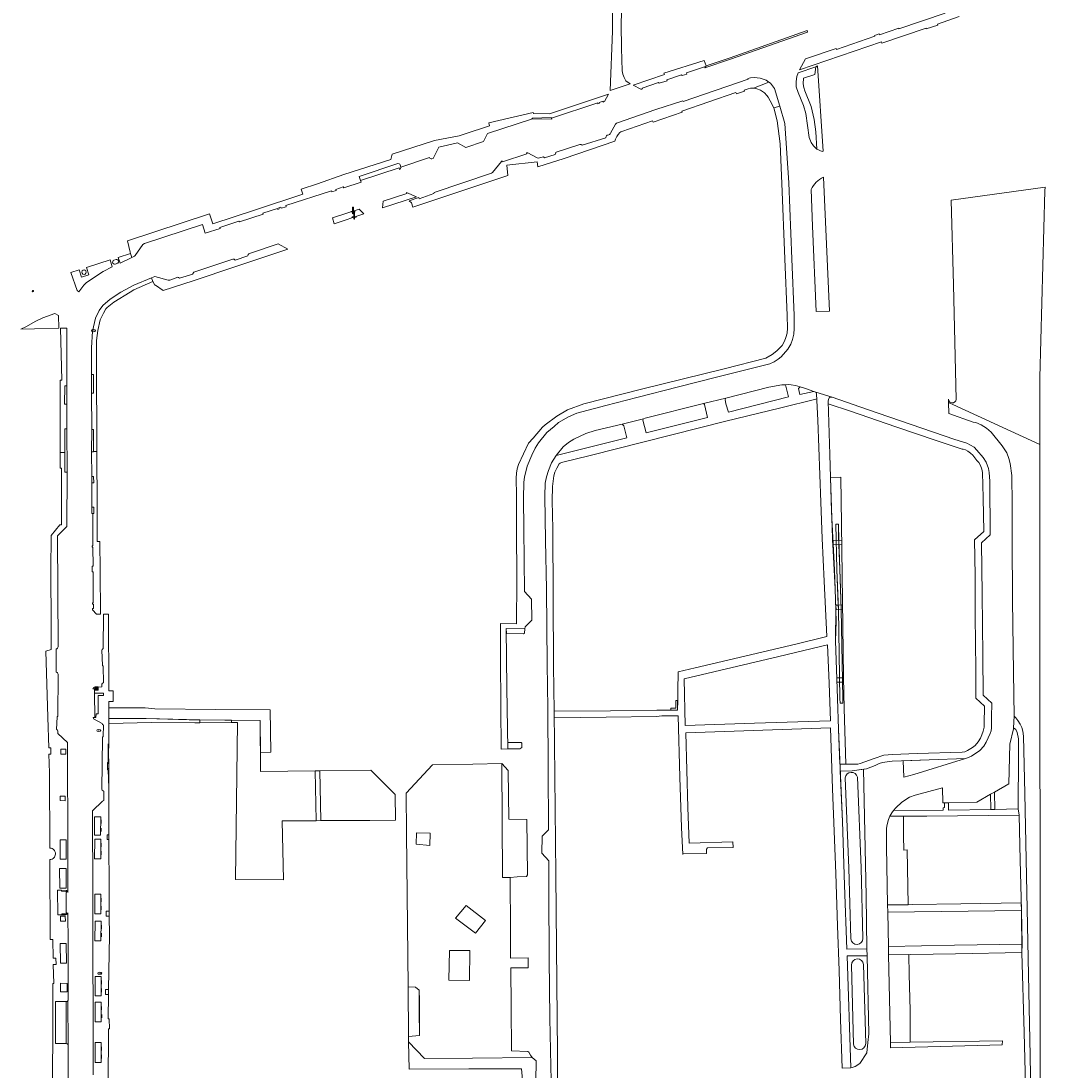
# Model space of a CAD drawing. Header units: metres. Extents: x 209813 to 223847, y 571801 to 587119.
# Tile 656 of 656: x 219573 to 219825, y 582618 to 582876. Entities that reach past the tile are written whole.
import ezdxf
from ezdxf.enums import TextEntityAlignment as Align

# ---------------------------------------------------------------- set-up
doc = ezdxf.new("R2010")
doc.units = ezdxf.units.M
for name, color, linetype, lineweight in [('B-RO-BV-GELEIDECONSTRUCTIE-G', 8, 'Continuous', 0), ('B-RO-GR-BEPLANTING_CULTUUR_BOSPLANTSOEN-GV', 8, 'Continuous', 0), ('B-RO-GR-BEPLANTING_CULTUUR_HEESTERS-GV', 8, 'Continuous', 0), ('B-RO-GR-BEPLANTING_CULTUUR_ROOS-GV', 8, 'Continuous', 0), ('B-RO-GR-BEPLANTING_CULTUUR_VASTE PLANTENVAK-GV', 8, 'Continuous', 0), ('B-RO-GR-GROENVOORZIENING-GV', 8, 'Continuous', 0), ('B-RO-GR-HAAG-GV', 8, 'Continuous', 0), ('B-RO-IE-MEUBILAIR_WATERWEGMEUBILAIR-S', 8, 'Continuous', 0), ('B-RO-IE-MEUBILAIR_WEGMEUBILAIR-S', 8, 'Continuous', 0), ('B-RO-KL-WATER_BRANDLEIDING_PUT-S', 8, 'Continuous', 0), ('B-RO-KL-WATER_PUT-S', 8, 'Continuous', 0), ('B-RO-KW-KUNSTWERK_DEK-GV', 8, 'Continuous', 0), ('B-RO-OG-TERREIN_CULTUURSCHEIDING-GV', 8, 'Continuous', 0), ('B-RO-OG-TERREIN_ONBEGROEID-GV', 8, 'Continuous', 0), ('B-RO-OG-WATER_GREPPEL-GV', 8, 'Continuous', 0), ('B-RO-VH-ONVERHARD-GV', 8, 'Continuous', 0), ('B-RO-VH-VERHARDING_HALFVERHARDING-GV', 8, 'Continuous', 0), ('B-RO-VH-VERHARDING_STRAATBAKSTEEN-GV', 8, 'Continuous', 0), ('B-RO-VH-VERHARDING_TEGEL-GV', 8, 'Continuous', 0), ('B-RO-VW-VERKEERSTEKEN_BORD-S', 8, 'Continuous', 0)]:
    doc.layers.add(name, color=color, linetype=linetype, lineweight=lineweight)
doc.styles.add('NLCS-ISO', font='txt')
doc.styles.add('NLCS-ISO-ANNOTATIVE-T18', font='txt', dxfattribs={"height": 1.8})

# ---------------------------------------------------------------- blocks, each defined once
blk = doc.blocks.new('SIE-WEG_AFVALBAK-SO')
at = {"linetype": 'ByBlock', "lineweight": 18}
h = blk.add_hatch(color=0, dxfattribs=at)
h.dxf.hatch_style = 1
h.paths.add_polyline_path([(-1.5, -1.5), (1.5, -1.5), (1.5, 1.5), (-1.5, 1.5)])
at = {"color": 0, "linetype": 'ByBlock', "lineweight": 18}
for points in [[(-2, -2), (2, -2), (2, 2), (-2, 2)], [(-1.5, -1.5), (1.5, -1.5), (1.5, 1.5), (-1.5, 1.5)]]:
    blk.add_lwpolyline(points, close=True, dxfattribs=at)
blk = doc.blocks.new('SAL-VERWIJZING_SYMBOOL-SO')
at = {"color": 0, "linetype": 'ByBlock', "lineweight": -2}
blk.add_circle((0, 0), 0.9, dxfattribs=at)
at = {"color": 0, "linetype": 'ByBlock', "lineweight": -2, "style": 'NLCS-ISO-ANNOTATIVE-T18'}
blk.add_attdef('SYMBOOL', (2.5, -2.5), '', height=1.8, dxfattribs=at)
blk = doc.blocks.new('SKL-WATER_WATERLEIDINGPUT-SO')
at = {"color": 0, "linetype": 'ByBlock', "lineweight": 18}
blk.add_ellipse((0, 0), major_axis=(2.5, 0), ratio=0.54, dxfattribs=at)
at = {"color": 0, "linetype": 'ByBlock', "lineweight": 18, "style": 'NLCS-ISO'}
blk.add_text('wl', height=1.5, dxfattribs=at).set_placement((0, 0), align=Align.MIDDLE_CENTER)
blk = doc.blocks.new('SKL-WATER_BRANDKRAAN_BRANDPUT-SO')
at = {"color": 0, "linetype": 'ByBlock', "lineweight": 18}
blk.add_ellipse((0, 0), major_axis=(2.5, 0), ratio=0.54, dxfattribs=at)
at = {"color": 0, "linetype": 'ByBlock', "lineweight": 18, "style": 'NLCS-ISO'}
blk.add_text('bk', height=1.5, dxfattribs=at).set_placement((0.2, 0), align=Align.MIDDLE_CENTER)
blk = doc.blocks.new('SIE-WATER_WATERSTANDMETER-SO')
h = blk.add_hatch(color=256)
h.dxf.hatch_style = 1
h.paths.add_polyline_path([(0, 5.2), (-0.5, 5.2), (-0.5, 4.7), (0, 4.7)])
h = blk.add_hatch(color=256)
h.dxf.hatch_style = 1
h.paths.add_polyline_path([(0, 4.2), (-0.5, 4.2), (-0.5, 3.8), (0, 3.8)])
h = blk.add_hatch(color=256)
h.dxf.hatch_style = 1
h.paths.add_polyline_path([(0, 3.3), (-0.5, 3.3), (-0.5, 2.8), (0, 2.8)])
h = blk.add_hatch(color=256)
h.dxf.hatch_style = 1
h.paths.add_polyline_path([(0, 2.3), (-0.5, 2.3), (-0.5, 1.9), (0, 1.9)])
h = blk.add_hatch(color=256)
h.dxf.hatch_style = 1
h.paths.add_polyline_path([(0, 1.4), (-0.5, 1.4), (-0.5, 0.9), (0, 0.9)])
h = blk.add_hatch(color=256)
h.dxf.hatch_style = 1
h.paths.add_polyline_path([(0, 0.4), (-0.5, 0.4), (-0.5, 0), (0, 0)])
h = blk.add_hatch(color=256)
h.dxf.hatch_style = 1
h.paths.add_polyline_path([(0.5, 5.6), (0, 5.6), (0, 5.2), (0.5, 5.2)])
h = blk.add_hatch(color=256)
h.dxf.hatch_style = 1
h.paths.add_polyline_path([(0.5, 4.7), (0, 4.7), (0, 4.2), (0.5, 4.2)])
h = blk.add_hatch(color=256)
h.dxf.hatch_style = 1
h.paths.add_polyline_path([(0.5, 3.8), (0, 3.8), (0, 3.3), (0.5, 3.3)])
h = blk.add_hatch(color=256)
h.dxf.hatch_style = 1
h.paths.add_polyline_path([(0.5, 2.8), (0, 2.8), (0, 2.3), (0.5, 2.3)])
h = blk.add_hatch(color=256)
h.dxf.hatch_style = 1
h.paths.add_polyline_path([(0.5, 1.9), (0, 1.9), (0, 1.4), (0.5, 1.4)])
h = blk.add_hatch(color=256)
h.dxf.hatch_style = 1
h.paths.add_polyline_path([(0.5, 0.9), (0, 0.9), (0, 0.4), (0.5, 0.4)])
h = blk.add_hatch(color=256)
h.dxf.hatch_style = 1
h.paths.add_polyline_path([(0, -0.5), (-0.5, -0.5), (-0.5, -1), (0, -1)])
h = blk.add_hatch(color=256)
h.dxf.hatch_style = 1
h.paths.add_polyline_path([(0, -1.4), (-0.5, -1.4), (-0.5, -1.9), (0, -1.9)])
h = blk.add_hatch(color=256)
h.dxf.hatch_style = 1
h.paths.add_polyline_path([(0, -2.4), (-0.5, -2.4), (-0.5, -2.9), (0, -2.9)])
h = blk.add_hatch(color=256)
h.dxf.hatch_style = 1
h.paths.add_polyline_path([(0.5, 0), (0, 0), (0, -0.5), (0.5, -0.5)])
h = blk.add_hatch(color=256)
h.dxf.hatch_style = 1
h.paths.add_polyline_path([(0.5, -1), (0, -1), (0, -1.4), (0.5, -1.4)])
h = blk.add_hatch(color=256)
h.dxf.hatch_style = 1
h.paths.add_polyline_path([(0.5, -1.9), (0, -1.9), (0, -2.4), (0.5, -2.4)])
blk.add_lwpolyline([(0.5, -2.8), (0.5, 5.6), (-0.5, 5.6), (-0.5, -2.8)])
for points in [[(0.5, 5.6), (0, 5.6), (0, 5.2), (0.5, 5.2)], [(0.5, 5.2), (0, 5.2), (0, 4.7), (0.5, 4.7)], [(0.5, 4.7), (0, 4.7), (0, 4.2), (0.5, 4.2)], [(0.5, 4.2), (0, 4.2), (0, 3.8), (0.5, 3.8)], [(0.5, 3.8), (0, 3.8), (0, 3.3), (0.5, 3.3)], [(0.5, 3.3), (0, 3.3), (0, 2.8), (0.5, 2.8)], [(0.5, 2.8), (0, 2.8), (0, 2.3), (0.5, 2.3)], [(0.5, 2.3), (0, 2.3), (0, 1.9), (0.5, 1.9)], [(0.5, 1.9), (0, 1.9), (0, 1.4), (0.5, 1.4)], [(0.5, 1.4), (0, 1.4), (0, 0.9), (0.5, 0.9)], [(0.5, 0.9), (0, 0.9), (0, 0.4), (0.5, 0.4)], [(0.5, 0.4), (0, 0.4), (0, 0), (0.5, 0)], [(0.5, 0), (0, 0), (0, -0.5), (0.5, -0.5)], [(0.5, -0.5), (0, -0.5), (0, -1), (0.5, -1)], [(0.5, -1), (0, -1), (0, -1.4), (0.5, -1.4)], [(0.5, -1.4), (0, -1.4), (0, -1.9), (0.5, -1.9)], [(0.5, -1.9), (0, -1.9), (0, -2.4), (0.5, -2.4)], [(0.5, -2.4), (0, -2.4), (0, -2.9), (0.5, -2.9)]]:
    blk.add_lwpolyline(points, close=True)
for centre, radius, start, end in [((-1.6, -0.1), 0.381, 16.8947, 163.1053), ((-0.1, -0.1), 0.381, 16.8947, 163.1053), ((1.4, -0.1), 0.381, 16.8947, 163.1053), ((-2.3, 0.1), 0.413, 196.8947, 343.1053), ((-0.8, 0.1), 0.391, 196.8947, 343.1053), ((0.7, 0.1), 0.391, 196.8947, 343.1053), ((2.2, 0.1), 0.413, 196.8947, 343.1053)]:
    blk.add_arc(centre, radius, start, end)

msp = doc.modelspace()

# ---------------------------------------------------------------- linework, layer by layer
at = {"layer": 'B-RO-BV-GELEIDECONSTRUCTIE-G', "flags": 128}
for points in [[(219592.986, 582678.499), (219592.991, 582679.371)], [(219592.985, 582676.504), (219592.99, 582677.376)], [(219593.001, 582672.777), (219593.006, 582673.649)], [(219593.006, 582670.819), (219593.011, 582671.691)], [(219593.036, 582659.243), (219593.041, 582660.115)], [(219593.04, 582657.241), (219593.045, 582658.113)], [(219593.089, 582652.59), (219593.094, 582653.462)], [(219593.07, 582650.61), (219593.075, 582651.482)], [(219593.097, 582637.001), (219593.102, 582637.873)], [(219593.105, 582638.983), (219593.11, 582639.855)], [(219593.121, 582632.614), (219593.126, 582633.486)], [(219593.139, 582630.634), (219593.144, 582631.506)], [(219593.126, 582622.627), (219593.131, 582623.499)], [(219593.124, 582620.669), (219593.129, 582621.541)]]:
    msp.add_lwpolyline(points, dxfattribs=at)
at = {"layer": 'B-RO-GR-BEPLANTING_CULTUUR_BOSPLANTSOEN-GV', "flags": 128}
msp.add_lwpolyline([(219824.289, 582602.218), (219824.173, 582771.828), (219801.721, 582782.169), (219801.725, 582779.427), (219807.77, 582777.359), (219808.417, 582777.207), (219809.75, 582776.661), (219811.071, 582775.886), (219812.227, 582774.833), (219814.919, 582771.468), (219816.024, 582769.742), (219816.571, 582768.409), (219816.901, 582767.165), (219817.256, 582764.233), (219817.397, 582757.136), (219817.361, 582748.376), (219817.466, 582733.5), (219817.722, 582715.673), (219817.817, 582704.905), (219818.224, 582704.499), (219818.731, 582703.89), (219819.353, 582702.924), (219819.758, 582702.124), (219820, 582701.26), (219820.176, 582700.028), (219820.46, 582685.909), (219821.584, 582633.123), (219821.793, 582621.365), (219821.99, 582611.385)], dxfattribs=at)
msp.add_lwpolyline([(219645.93, 582679.204), (219645.688, 582691.494), (219632.277, 582691.35), (219632.144, 582703.87), (219625.138, 582703.951), (219625.142, 582703.391), (219626.577, 582703.402), (219626.121, 582664.724), (219637.875, 582664.625), (219637.589, 582679.18)], close=True, dxfattribs=at)
at = {"layer": 'B-RO-GR-BEPLANTING_CULTUUR_HEESTERS-GV', "flags": 128}
for points in [[(219769.4, 582865.046), (219769.027, 582864.814), (219768.765, 582862.96), (219765.957, 582862.026), (219765.88, 582860.669), (219766.049, 582859.716), (219766.307, 582858.929), (219767.845, 582855.084), (219768.593, 582851.888), (219769.009, 582848.806), (219769.282, 582844.549), (219770.572, 582844.006), (219770.813, 582844.043)], [(219576.577, 582800.341), (219582.574, 582800.489), (219582.504, 582803.566), (219581.597, 582804.067), (219578.673, 582803.038), (219576.722, 582802.102), (219574.652, 582800.9), (219573.268, 582800.232)], [(219761.578, 582786.519), (219760.652, 582786.507), (219757.401, 582785.91), (219746.85, 582783.266), (219746.66, 582782.913), (219746.838, 582781.846), (219747.512, 582779.802), (219762.302, 582783.537)], [(219765.143, 582786.01), (219764.702, 582785.606), (219765.083, 582784.159), (219768.553, 582784.906), (219766.479, 582785.644)], [(219726.966, 582778.276), (219726.599, 582778.183), (219726.423, 582777.794), (219727.223, 582774.671), (219742.357, 582778.506), (219741.607, 582781.693), (219741.383, 582781.904)], [(219705.03, 582769.12), (219722.449, 582773.477), (219721.725, 582776.435), (219721.321, 582776.862), (219714.704, 582775.253), (219712.343, 582774.53), (219709.385, 582773.146), (219708.077, 582772.308), (219706.795, 582771.279)], [(219775.322, 582752.2), (219775.15, 582763.809), (219772.623, 582763.731), (219773.1, 582748.79), (219773.761, 582736.298), (219774.035, 582728.235), (219773.829, 582723.524), (219774.329, 582709.276), (219774.581, 582701.721), (219774.944, 582693.086), (219776.4, 582693.085), (219775.978, 582706.859), (219775.829, 582714.559)], [(219774.578, 582731.179), (219774.185, 582741.026), (219773.918, 582752.179), (219774.618, 582752.181), (219774.655, 582748.271), (219775.06, 582736.35), (219775.277, 582731.205), (219775.628, 582709.314), (219775.668, 582708.118), (219774.969, 582708.095), (219774.929, 582709.297)], [(219697.36, 582726.47), (219692.77, 582726.506), (219692.791, 582725.29), (219697.032, 582725.223), (219697.298, 582725.376)], [(219734.538, 582708.792), (219734.507, 582706.925), (219733.331, 582706.92), (219733.322, 582706.387), (219734.963, 582706.394), (219735.003, 582708.794)], [(219604.063, 582704.334), (219594.883, 582704.33), (219594.882, 582703.164), (219605.424, 582703.348), (219616.053, 582703.323), (219617.328, 582703.333), (219617.322, 582704.041)], [(219813.077, 582681.993), (219818.857, 582682.113), (219818.942, 582695.293), (219818.932, 582699.331), (219818.565, 582700.944), (219818.26, 582701.629), (219817.723, 582702.102), (219817.701, 582701.807), (219816.798, 582698.05), (219816.55, 582688.272), (219812.988, 582686.247)], [(219693.13, 582698.447), (219693.151, 582696.857), (219696.139, 582696.896), (219696.596, 582697.25), (219696.635, 582698.266), (219696.406, 582698.482)], [(219583.1, 582696.809), (219583.115, 582695.571), (219584.329, 582695.57), (219584.329, 582696.807)], [(219790.527, 582693.9), (219790.719, 582689.885), (219793.136, 582690.598), (219805.876, 582694.482), (219796.898, 582694.164)], [(219800.214, 582687.251), (219793.476, 582685.456), (219792.117, 582684.962), (219790.148, 582683.782), (219788.699, 582682.373), (219788.166, 582681.713), (219800.382, 582681.756), (219800.407, 582682.391), (219800.675, 582682.429), (219800.707, 582683.632), (219800.319, 582683.636)], [(219582.918, 582685.229), (219582.896, 582684.145), (219584.162, 582684.121), (219584.186, 582685.235)], [(219812.046, 582685.712), (219808.674, 582683.795), (219801.678, 582683.622), (219801.651, 582681.807), (219812.124, 582681.973)], [(219582.961, 582655.707), (219582.966, 582654.455), (219584.193, 582654.46), (219584.183, 582655.707)], [(219582.959, 582639.154), (219582.979, 582637.074), (219584.665, 582637.066), (219584.644, 582639.151)]]:
    msp.add_lwpolyline(points, close=True, dxfattribs=at)
at = {"layer": 'B-RO-GR-BEPLANTING_CULTUUR_HEESTERS-GV'}
msp.add_lwpolyline([(219770.896, 582837.639, 0.1893431), (219767.899, 582834.631)], format="xyb", dxfattribs=at)
at = {"layer": 'B-RO-GR-BEPLANTING_CULTUUR_HEESTERS-GV', "flags": 128}
msp.add_lwpolyline([(219767.899, 582834.631), (219768.225, 582825.547), (219769.094, 582804.539), (219772.371, 582804.619), (219770.896, 582837.639)], dxfattribs=at)
at = {"layer": 'B-RO-GR-BEPLANTING_CULTUUR_ROOS-GV', "flags": 128}
msp.add_lwpolyline([(219668.62, 582638.306), (219668.72, 582626.098), (219671.383, 582626.329), (219671.383, 582634.921), (219671.317, 582637.476), (219670.389, 582638.172)], close=True, dxfattribs=at)
at = {"layer": 'B-RO-GR-BEPLANTING_CULTUUR_VASTE PLANTENVAK-GV', "flags": 128}
for points in [[(219597.3, 582817.06), (219597.142, 582817.284), (219596.894, 582817.402), (219596.665, 582817.396), (219596.164, 582817.238), (219595.992, 582817.093), (219595.88, 582816.899), (219595.841, 582816.677), (219595.873, 582816.506), (219596.065, 582816.302), (219596.328, 582816.202), (219596.497, 582816.202), (219597.118, 582816.465), (219597.288, 582816.689), (219597.327, 582816.873)], [(219588.79, 582814.838), (219588.553, 582814.786), (219588.332, 582814.6), (219588.231, 582814.279), (219588.306, 582814), (219588.51, 582813.795), (219588.79, 582813.72), (219589.069, 582813.795), (219589.274, 582814), (219589.349, 582814.279), (219589.274, 582814.559), (219589.026, 582814.786)]]:
    msp.add_lwpolyline(points, close=True, dxfattribs=at)
for points in [[(219594.88, 582693.26), (219594.729, 582698.163), (219594.73, 582693.56), (219594.53, 582693.56), (219594.53, 582693.26)], [(219594.53, 582692.06), (219594.53, 582691.76), (219594.73, 582691.76), (219594.881, 582687.283), (219594.88, 582692.06)]]:
    msp.add_lwpolyline(points, dxfattribs=at)
at = {"layer": 'B-RO-GR-GROENVOORZIENING-GV', "flags": 128}
for points in [[(219801.662, 582782.956), (219801.721, 582782.169), (219824.173, 582771.828), (219824.162, 582788.315), (219825.432, 582834.308), (219825.447, 582835.224), (219802.35, 582831.977)], [(219802.35, 582831.977), (219802.941, 582811.171), (219803.571, 582782.893)]]:
    msp.add_lwpolyline(points, dxfattribs=at)
at = {"layer": 'B-RO-GR-GROENVOORZIENING-GV'}
msp.add_lwpolyline([(219803.571, 582782.893, -0.8932225), (219801.662, 582782.956)], format="xyb", dxfattribs=at)
at = {"layer": 'B-RO-GR-GROENVOORZIENING-GV', "flags": 128}
msp.add_lwpolyline([(219693.707, 582665.242), (219695.434, 582665.406), (219697.783, 582665.43), (219698, 582665.887), (219697.817, 582679.512), (219693.424, 582679.566), (219693.24, 582691.565), (219691.642, 582693.263), (219691.85, 582665.247)], close=True, dxfattribs=at)
at = {"layer": 'B-RO-GR-HAAG-GV', "flags": 128}
msp.add_lwpolyline([(219698, 582665.887), (219697.817, 582679.512), (219693.424, 582679.566), (219693.24, 582691.565), (219691.642, 582693.263), (219691.85, 582665.247), (219693.707, 582665.242), (219695.434, 582665.406), (219697.783, 582665.43)], close=True, dxfattribs=at)
at = {"layer": 'B-RO-KW-KUNSTWERK_DEK-GV', "flags": 128}
for points in [[(219773.136, 582748.215), (219773.205, 582747.102), (219775.39, 582747.183), (219775.375, 582748.298)], [(219774.536, 582732.293), (219773.936, 582732.271), (219773.979, 582731.157), (219775.605, 582731.217), (219775.59, 582732.332)], [(219774.847, 582714.366), (219774.142, 582714.34), (219774.182, 582713.266), (219775.853, 582713.327), (219775.832, 582714.403)]]:
    msp.add_lwpolyline(points, close=True, dxfattribs=at)
at = {"layer": 'B-RO-OG-TERREIN_CULTUURSCHEIDING-GV', "flags": 128}
for points in [[(219736.866, 582702.659), (219753.868, 582703.208), (219772.611, 582703.792), (219772.3, 582713.087), (219771.898, 582722.534), (219759.872, 582719.622), (219736.554, 582714.151)], [(219617.322, 582704.041), (219617.328, 582703.333), (219625.142, 582703.391), (219625.138, 582703.951)], [(219698.159, 582642.995), (219698.135, 582645.404), (219693.853, 582645.322), (219693.788, 582652.1), (219693.707, 582665.242), (219691.85, 582665.247), (219691.642, 582693.263), (219684.538, 582693.135), (219674.636, 582692.923), (219668.153, 582685.951), (219668.229, 582676.09), (219668.62, 582638.306), (219670.389, 582638.172), (219671.317, 582637.476), (219671.35, 582632.4), (219671.383, 582626.329), (219668.72, 582626.098), (219668.731, 582624.714), (219672.614, 582620.649), (219684.475, 582620.755), (219699.128, 582620.911), (219698.773, 582621.444), (219698.367, 582622.219), (219698.076, 582622.398), (219694.038, 582622.501), (219693.967, 582633.371), (219693.876, 582642.933)], [(219781.569, 582647.612), (219781.372, 582660.678), (219780.748, 582691.847), (219777.937, 582691.434), (219775.015, 582691.397), (219775.555, 582679.005), (219776.066, 582663.322), (219776.629, 582647.552)], [(219659.145, 582679.249), (219665.516, 582679.345), (219665.422, 582685.611), (219659.383, 582691.642), (219646.888, 582691.499), (219647.13, 582679.208)], [(219790.583, 582675.448), (219790.559, 582680.295), (219787.225, 582680.279), (219786.933, 582679.479), (219786.615, 582678.298), (219786.449, 582677.321), (219786.409, 582672.827), (219786.692, 582658.477), (219791.718, 582658.515), (219791.51, 582671.994), (219790.653, 582671.977)], [(219673.999, 582676.134), (219673.934, 582673.079), (219670.621, 582673.382), (219670.697, 582676.231)], [(219819.802, 582648.755), (219819.655, 582657.11), (219786.716, 582656.662), (219786.889, 582648.23), (219803.13, 582648.512)], [(219683.839, 582647.234), (219683.744, 582639.879), (219678.609, 582639.917), (219678.78, 582647.253)], [(219781.631, 582645.911), (219776.755, 582645.901), (219777.614, 582618.359), (219777.944, 582618.422), (219778.68, 582618.713), (219779.824, 582619.412), (219781.603, 582622.052), (219781.846, 582624.552), (219782.025, 582626.698)], [(219792.011, 582641.304), (219791.938, 582646.222), (219786.926, 582646.148), (219787.362, 582624.607), (219792.201, 582624.7), (219792.201, 582632.518)]]:
    msp.add_lwpolyline(points, close=True, dxfattribs=at)
at = {"layer": 'B-RO-OG-TERREIN_CULTUURSCHEIDING-GV'}
for points in [[(219776.253, 582689.765, -0.8532061), (219779.25, 582689.884)], [(219780.604, 582650.206, -0.9576127), (219777.606, 582650.087)], [(219777.777, 582643.653, -0.9719996), (219780.775, 582643.773)], [(219781.293, 582624.312, -0.9486081), (219778.295, 582624.192)]]:
    msp.add_lwpolyline(points, format="xyb", dxfattribs=at)
at = {"layer": 'B-RO-OG-TERREIN_CULTUURSCHEIDING-GV', "flags": 128}
for points in [[(219777.606, 582650.087), (219777.142, 582667.49), (219776.253, 582689.765)], [(219779.25, 582689.884), (219780.141, 582667.59), (219780.604, 582650.206)], [(219778.295, 582624.192), (219777.777, 582643.653)], [(219780.775, 582643.773), (219781.293, 582624.312)]]:
    msp.add_lwpolyline(points, dxfattribs=at)
at = {"layer": 'B-RO-OG-TERREIN_ONBEGROEID-GV', "flags": 128}
msp.add_lwpolyline([(219687.669, 582654.585), (219682.932, 582658.32), (219680.279, 582655.211), (219685.225, 582651.477)], close=True, dxfattribs=at)
at = {"layer": 'B-RO-OG-WATER_GREPPEL-GV', "flags": 128}
msp.add_lwpolyline([(219774.536, 582732.293), (219774.578, 582731.179), (219774.929, 582709.297), (219774.969, 582708.095), (219775.668, 582708.118), (219775.628, 582709.314), (219775.277, 582731.205), (219774.885, 582741.05), (219774.627, 582749.178), (219774.618, 582752.181), (219773.918, 582752.179), (219774.185, 582741.026)], close=True, dxfattribs=at)
at = {"layer": 'B-RO-VH-ONVERHARD-GV', "flags": 128}
msp.add_lwpolyline([(219718.67, 582900.32), (219718.904, 582873.621), (219718.401, 582858.971), (219723.322, 582860.635), (219722.258, 582861.408), (219721.788, 582862.157), (219721.457, 582863.045), (219721.33, 582863.845), (219721.151, 582869.419), (219721.099, 582875.259), (219721.466, 582890.468)], dxfattribs=at)
for points in [[(219775.39, 582747.183), (219775.375, 582748.298), (219773.136, 582748.215), (219773.205, 582747.102)], [(219773.979, 582731.157), (219775.605, 582731.217), (219775.59, 582732.332), (219773.936, 582732.271)], [(219775.853, 582713.327), (219775.832, 582714.403), (219774.142, 582714.34), (219774.182, 582713.266)]]:
    msp.add_lwpolyline(points, close=True, dxfattribs=at)
at = {"layer": 'B-RO-VH-VERHARDING_HALFVERHARDING-GV', "flags": 128}
msp.add_lwpolyline([(219821.99, 582611.385), (219821.793, 582621.365), (219821.584, 582633.123), (219820.46, 582685.909), (219820.176, 582700.028), (219820, 582701.26), (219819.758, 582702.124), (219819.353, 582702.924), (219818.731, 582703.89), (219818.224, 582704.499), (219817.817, 582704.905), (219817.723, 582702.102), (219818.26, 582701.629), (219818.565, 582700.944), (219818.932, 582699.331), (219818.942, 582695.293), (219818.857, 582682.113), (219819.072, 582680.538), (219819.371, 582669.503), (219819.655, 582657.11), (219819.776, 582646.711), (219820.323, 582627.03), (219820.746, 582610.839)], dxfattribs=at)
at = {"layer": 'B-RO-VH-VERHARDING_STRAATBAKSTEEN-GV', "flags": 128}
for points in [[(219766.991, 582873.365), (219766.858, 582873.742), (219747.88, 582867.062), (219741.989, 582865.084), (219741.895, 582864.749), (219741.668, 582864.554), (219748.022, 582866.688)], [(219594.516, 582675.694), (219594.521, 582674.568), (219594.881, 582674.57), (219594.876, 582675.695)], [(219594.983, 582656.942), (219594.233, 582656.936), (219594.243, 582655.687), (219594.993, 582655.693)], [(219594.801, 582636.41), (219594.812, 582637.666), (219594.112, 582637.672), (219594.101, 582636.416)]]:
    msp.add_lwpolyline(points, close=True, dxfattribs=at)
for points in [[(219580.156, 582695.604), (219580.656, 582695.615), (219580.621, 582697.115), (219580.121, 582697.104)], [(219594.53, 582692.06), (219594.88, 582692.06), (219594.88, 582693.26), (219594.53, 582693.26)], [(219581.223, 582643.802), (219581.923, 582643.818), (219581.888, 582645.359), (219581.188, 582645.343)]]:
    msp.add_lwpolyline(points, dxfattribs=at)
at = {"layer": 'B-RO-VH-VERHARDING_TEGEL-GV', "flags": 128}
for points in [[(219800.837, 582878.036), (219789.485, 582874.146), (219789.426, 582874.316), (219784.685, 582872.728), (219784.615, 582872.937), (219783.453, 582872.54), (219783.523, 582872.335), (219774.117, 582869.123), (219774.047, 582869.331), (219766.488, 582866.779), (219765.012, 582864.083), (219785.207, 582870.944), (219785.292, 582870.625), (219796.159, 582874.348), (219796.218, 582874.156), (219799.084, 582875.042), (219798.991, 582875.343), (219804.348, 582877.17)], [(219757.463, 582861.027), (219756.774, 582861.509), (219755.323, 582862.063), (219753.797, 582862.206), (219752.888, 582862.122), (219752.284, 582861.947), (219752.355, 582861.739), (219736.315, 582856.258), (219736.244, 582856.466), (219729.64, 582854.28), (219719.921, 582850.969), (219719.654, 582850.738), (219718.433, 582848.471), (219718.332, 582848.32), (219718.205, 582848.191), (219718.056, 582848.088), (219717.609, 582847.962), (219717.44, 582847.822), (219717.351, 582847.683), (219717.299, 582847.527), (219717.289, 582847.362), (219711.478, 582845.489), (219711.349, 582845.596), (219711.197, 582845.665), (219711.032, 582845.692), (219710.865, 582845.673), (219705.052, 582843.804), (219704.942, 582843.673), (219704.869, 582843.518), (219704.839, 582843.235), (219702.184, 582842.446), (219701.962, 582842.639), (219700.6, 582842.324), (219700.381, 582842.398), (219698.076, 582843.603), (219697.753, 582843.622), (219697.822, 582843.413), (219691.871, 582841.462), (219691.803, 582841.671), (219691.599, 582841.493), (219689.366, 582838.811), (219689.164, 582838.663), (219675.011, 582833.914), (219674.908, 582833.633), (219671.339, 582832.304), (219671.225, 582832.619), (219668.895, 582831.86), (219669.472, 582831.303), (219669.773, 582830.239), (219693.157, 582838.041), (219692.89, 582840.567), (219700.405, 582841.386), (219700.535, 582840.176), (219707.043, 582842.258), (219719.534, 582846.519), (219719.704, 582847.044), (219719.983, 582847.645), (219720.319, 582848.153), (219720.738, 582848.615), (219721.005, 582848.818), (219721.207, 582848.92), (219728.816, 582851.508), (219728.927, 582851.193), (219736.066, 582853.62), (219735.974, 582853.888), (219749.349, 582858.475), (219749.462, 582858.174), (219751.436, 582858.845), (219751.331, 582859.099), (219752.371, 582859.419), (219752.937, 582859.529), (219753.623, 582859.564)], [(219703.917, 582852.147), (219715.293, 582855.916), (219715.349, 582855.703), (219715.735, 582855.83), (219715.677, 582856.043), (219716.607, 582856.351), (219716.669, 582856.14), (219716.983, 582856.244), (219717.972, 582858.047), (219703.428, 582853.228), (219699.463, 582853.321), (219699.393, 582853.583), (219688.503, 582851.05), (219688.638, 582850.291), (219682.389, 582848.199), (219681.167, 582847.833), (219675.1, 582846.65), (219664.715, 582843.325), (219664.35, 582842.037), (219652.785, 582838.311), (219646.292, 582836.008), (219642.272, 582834.677), (219642.68, 582833.443), (219631.048, 582829.602), (219620.492, 582826.198), (219619.681, 582828.648), (219599.458, 582821.953), (219600.153, 582819.196), (219600.27, 582818.846)], [(219758.645, 582854.717), (219759.463, 582851.532), (219760.255, 582845.821), (219760.624, 582836.106), (219761.384, 582817.524), (219761.983, 582803.576), (219762.009, 582800.482), (219761.911, 582799.242), (219761.648, 582798.171), (219761.326, 582797.264), (219760.69, 582796.206), (219759.42, 582794.885), (219758.263, 582793.984), (219756.715, 582793.083), (219746.468, 582790.48), (219726.422, 582785.501), (219711.871, 582781.868), (219707.847, 582780.382), (219705.245, 582778.833), (219702.362, 582776.7), (219701.728, 582776.116), (219699.418, 582773.399), (219698.25, 582772.116), (219695.826, 582766.872), (219695.496, 582765.818), (219695.292, 582764.752), (219695.191, 582763.559), (219695.331, 582759.255), (219695.321, 582751.204), (219695.338, 582738.354), (219695.32, 582727.688), (219691.358, 582727.742), (219691.378, 582719.31), (219691.472, 582707.146), (219691.504, 582696.835), (219693.151, 582696.857), (219692.935, 582711.945), (219692.77, 582726.506), (219697.36, 582726.47), (219697.388, 582726.963), (219699.04, 582728.6), (219698.967, 582733.781), (219697.279, 582735.648), (219697.111, 582751.025), (219696.982, 582758.518), (219697.096, 582762.53), (219697.286, 582763.787), (219697.946, 582766.492), (219699.037, 582769.235), (219699.875, 582770.885), (219700.7, 582772.231), (219702.77, 582774.757), (219704.597, 582776.293), (219705.651, 582777.207), (219708.076, 582778.618), (219710.145, 582779.506), (219717.331, 582781.45), (219724.898, 582783.418), (219735.195, 582786.06), (219744.577, 582788.41), (219757.68, 582791.674), (219758.708, 582792.207), (219759.736, 582792.842), (219760.473, 582793.439), (219762.148, 582795.331), (219762.872, 582796.537), (219763.278, 582797.68), (219763.595, 582798.975), (219763.709, 582800.41), (219763.683, 582803.609), (219763.084, 582817.562), (219762.32, 582836.25), (219761.401, 582850.83), (219760.111, 582855.152)], [(219666.791, 582840.15), (219673.889, 582842.466), (219673.985, 582842.325), (219674.122, 582842.224), (219674.285, 582842.174), (219674.455, 582842.182), (219674.744, 582842.278), (219676.191, 582845.024), (219680.801, 582846.098), (219682.822, 582844.952), (219687.198, 582846.4), (219688.161, 582848.403), (219698.965, 582851.898)], [(219600.584, 582817.906), (219601.184, 582818.2), (219601.344, 582818.331), (219603.249, 582821.072), (219603.649, 582821.309), (219617.938, 582826.031), (219618.623, 582823.82), (219622.308, 582825.047), (219622.23, 582825.276), (219626.952, 582826.852), (219627.062, 582826.63), (219632.909, 582828.527), (219632.859, 582828.766), (219636.417, 582829.95), (219636.496, 582829.69), (219636.822, 582829.824), (219636.752, 582830.058), (219637.291, 582830.244), (219637.365, 582829.995), (219638.581, 582830.377), (219638.528, 582830.634), (219649.744, 582834.299), (219649.816, 582834.031), (219650.858, 582834.386), (219650.821, 582834.624), (219652.642, 582835.24), (219652.754, 582835.033), (219657.019, 582836.438), (219656.894, 582836.818)], [(219605.728, 582811.954), (219606.208, 582811.072), (219606.395, 582811.031), (219608.27, 582809.719), (219615.632, 582812.107), (219626.208, 582815.625), (219638.961, 582819.907), (219636.636, 582821.244), (219629.51, 582818.87), (219629.343, 582818.764), (219629.222, 582818.608), (219629.158, 582818.272), (219625.979, 582817.221), (219625.725, 582817.426), (219625.401, 582817.45), (219615.802, 582814.265), (219615.648, 582814.046), (219615.608, 582813.889), (219615.612, 582813.728), (219612.324, 582812.773), (219612.059, 582812.947), (219611.873, 582812.99), (219609.954, 582812.321), (219609.492, 582812.28), (219606.21, 582813.188), (219605.367, 582812.849)], [(219591.154, 582770.07), (219591.908, 582770.063), (219591.838, 582792.977), (219591.875, 582797.428), (219592.183, 582799.931), (219592.743, 582802.49), (219593.546, 582804.161), (219594.15, 582805.191), (219594.52, 582805.588), (219596.117, 582806.838), (219600.138, 582809.352), (219601.068, 582809.877), (219605.728, 582811.954), (219605.367, 582812.849), (219601.076, 582811.086), (219597.856, 582809.337), (219595.258, 582807.643), (219593.461, 582806.08), (219592.518, 582804.781), (219591.619, 582802.921), (219590.886, 582799.754), (219590.646, 582795.634), (219590.599, 582789.06)], [(219584.517, 582786.28), (219584.519, 582800.444), (219583.033, 582800.43), (219583.311, 582787.651), (219582.9, 582787.625), (219582.882, 582774.785), (219582.917, 582769.873), (219584.073, 582769.885), (219584.041, 582775.694)], [(219768.993, 582784.705), (219768.553, 582784.906), (219765.083, 582784.159), (219764.702, 582785.606), (219765.143, 582786.01), (219764.004, 582786.317), (219762.899, 582786.508), (219762.213, 582786.559), (219761.578, 582786.519), (219762.302, 582783.537), (219747.512, 582779.802), (219746.838, 582781.846), (219746.66, 582782.913), (219746.85, 582783.266), (219741.383, 582781.904), (219741.607, 582781.693), (219742.357, 582778.506), (219727.223, 582774.671), (219726.423, 582777.794), (219726.599, 582778.183), (219721.321, 582776.862), (219721.725, 582776.435), (219722.449, 582773.477), (219705.03, 582769.12), (219703.951, 582767.33), (219703.177, 582765.464), (219702.669, 582763.852), (219702.327, 582762.303), (219702.277, 582759.129), (219702.444, 582748.147), (219702.689, 582736.217), (219702.844, 582717.74), (219702.976, 582706.871), (219703.094, 582692.231), (219703.149, 582676.981), (219701.611, 582675.395), (219701.495, 582671.205), (219703.234, 582669.324), (219703.229, 582661.541), (219703.333, 582645.148), (219703.464, 582630.571), (219703.71, 582618.789), (219704.035, 582608.388)], [(219590.61, 582784.481), (219590.678, 582775.546)], [(219705.409, 582613.162), (219705.376, 582621.936), (219705.209, 582639.306), (219704.984, 582665.933), (219704.564, 582706.197), (219704.404, 582717.295), (219704.26, 582751.085), (219704.099, 582757.979), (219704.181, 582761.477), (219704.485, 582764.144), (219704.751, 582765.007), (219705.221, 582766.023), (219705.831, 582767.051), (219706.085, 582767.254), (219706.351, 582767.368), (219713.435, 582769.134), (219746.826, 582777.543), (219760.069, 582780.768), (219769.298, 582783.045)], [(219704.575, 582704.557), (219717.413, 582704.691), (219729.743, 582704.848), (219731.102, 582705.025), (219735.076, 582705.036), (219735.486, 582689.95), (219735.898, 582677.519), (219736.22, 582670.851), (219736.216, 582671.035), (219742.069, 582671.148), (219742.116, 582672.194), (219742.308, 582672.512), (219748.619, 582672.596), (219748.606, 582674.018), (219737.8, 582673.696), (219737.526, 582682.419), (219736.991, 582700.818), (219772.623, 582702.027), (219773.134, 582687.081), (219773.948, 582666.168), (219774.333, 582653.343), (219774.733, 582642.334), (219775.119, 582630.233), (219775.479, 582618.296), (219777.614, 582618.359), (219776.755, 582645.901), (219781.631, 582645.911), (219781.569, 582647.612), (219776.629, 582647.552), (219776.066, 582663.322), (219775.555, 582679.005), (219774.581, 582701.721), (219774.329, 582709.276), (219773.829, 582723.524), (219773.974, 582731.396), (219773.586, 582740.996), (219772.883, 582755.306), (219772.449, 582769.344), (219772.028, 582782.522), (219772.129, 582782.878), (219772.371, 582783.474), (219773.005, 582783.513), (219768.993, 582784.705), (219769.184, 582784.337), (219769.502, 582777.837), (219770.203, 582757.6), (219770.548, 582748.662), (219771.07, 582738.152), (219771.684, 582724.591), (219764.052, 582722.692), (219739.312, 582716.854), (219735.07, 582715.829), (219734.963, 582706.394), (219729.871, 582706.372), (219718.468, 582706.277), (219704.564, 582706.197)], [(219775.015, 582691.397), (219777.937, 582691.434), (219781.505, 582691.978), (219783.589, 582692.801), (219784.605, 582693.246), (219785.417, 582693.511), (219786.002, 582693.638), (219787.792, 582693.815), (219796.898, 582694.164), (219805.876, 582694.482), (219806.396, 582694.641), (219807.335, 582695.059), (219809.368, 582696.493), (219810.372, 582697.558), (219810.956, 582698.511), (219811.91, 582700.63), (219812.152, 582701.341), (219812.279, 582702.078), (219812.281, 582704.719), (219812.321, 582708.122), (219810.24, 582710.066), (219810.157, 582719.906), (219809.937, 582734.94), (219809.806, 582747.638), (219811.978, 582749.618), (219811.873, 582762.835), (219811.733, 582764.93), (219811.555, 582765.92), (219810.946, 582767.495), (219810.235, 582768.663), (219808.66, 582770.415), (219808.012, 582771.138), (219806.222, 582772.127), (219803.263, 582773.067), (219781.716, 582780.479), (219773.005, 582783.513)], [(219584.516, 582775.71), (219584.516, 582781.762)], [(219772.053, 582781.837), (219777.526, 582780.021), (219788.738, 582776.201), (219798.68, 582772.775), (219805.016, 582770.693), (219805.333, 582770.68), (219805.841, 582770.502), (219806.45, 582770.185), (219807.111, 582769.665), (219807.657, 582769.17), (219808.191, 582768.574), (219808.673, 582767.926), (219809.168, 582767.393), (219809.549, 582766.631), (219809.854, 582765.781), (219810.044, 582764.892), (219810.223, 582758.671), (219810.403, 582750.381), (219808.104, 582748.338), (219808.213, 582739.551), (219808.258, 582729.558), (219808.402, 582716.454), (219808.449, 582709.343), (219810.568, 582707.424), (219810.502, 582703.069), (219810.425, 582702.231), (219810.222, 582701.266), (219809.891, 582700.314), (219809.523, 582699.515), (219808.963, 582698.575), (219808.239, 582697.737), (219807.629, 582697.218), (219806.346, 582696.469), (219805.711, 582696.19), (219805.051, 582696.063), (219793.952, 582695.766), (219787.913, 582695.522), (219785.762, 582695.351), (219783.336, 582694.515), (219779.957, 582693.261), (219779.373, 582693.109), (219774.944, 582693.086)], [(219584.073, 582769.885), (219584.099, 582765.04), (219584.612, 582765.049), (219584.516, 582775.71), (219584.041, 582775.694)], [(219582.917, 582769.873), (219582.945, 582766.017), (219583.254, 582766.009), (219583.254, 582752.044), (219582.854, 582752.05), (219580.658, 582749.452), (219580.642, 582740.886), (219580.685, 582727.145), (219580.687, 582721.361), (219579.409, 582720.914), (219579.879, 582704.712), (219580.121, 582697.104), (219580.621, 582697.115), (219580.656, 582695.615), (219580.156, 582695.604), (219580.264, 582690.955), (219580.349, 582672.459), (219580.715, 582672.41), (219580.947, 582672.325), (219581.161, 582672.202), (219581.35, 582672.043), (219581.509, 582671.855), (219581.633, 582671.641), (219581.746, 582671.289), (219581.765, 582670.92), (219581.724, 582670.677), (219581.641, 582670.444), (219581.52, 582670.229), (219581.364, 582670.038), (219581.177, 582669.877), (219580.965, 582669.751), (219580.614, 582669.635), (219580.368, 582669.609), (219580.471, 582649.941), (219581.082, 582649.955), (219581.188, 582645.343), (219581.888, 582645.359), (219581.923, 582643.818), (219581.223, 582643.802), (219581.331, 582639.114), (219581.087, 582639.107), (219581.049, 582604.355)], [(219590.663, 582770.014), (219590.685, 582763.908)], [(219590.928, 582754.85), (219590.984, 582746.85), (219590.764, 582746.849), (219590.766, 582746.576), (219590.986, 582746.577), (219591.019, 582741.88), (219590.799, 582741.879), (219590.809, 582740.471), (219591.029, 582740.476), (219591.082, 582732.847), (219590.862, 582732.845), (219590.865, 582732.485), (219591.085, 582732.487), (219591.092, 582731.464), (219590.872, 582731.463), (219590.911, 582731.139), (219591.897, 582730.031), (219592.839, 582730.039), (219592.753, 582740.716), (219592.672, 582747.977), (219592.005, 582747.976), (219591.988, 582756.26), (219591.908, 582770.063)], [(219583.257, 582662.068), (219584.366, 582662.038), (219584.507, 582661.972), (219584.627, 582661.871), (219584.716, 582661.743), (219584.778, 582661.544), (219584.779, 582676.967), (219584.738, 582692.883), (219584.688, 582698.463), (219582.377, 582700.695), (219582.38, 582701.19), (219582.347, 582701.342), (219582.265, 582701.473), (219582.143, 582701.569), (219581.996, 582701.618), (219582.149, 582704.767), (219582.347, 582704.937), (219582.4, 582715.289), (219582.35, 582715.44), (219582.264, 582715.567), (219582.146, 582715.667), (219581.957, 582715.745), (219581.917, 582721.479), (219582.114, 582721.554), (219582.238, 582721.653), (219582.354, 582721.829), (219582.398, 582721.981), (219582.251, 582749.336), (219584.549, 582751.666), (219584.612, 582765.049)], [(219590.691, 582762.408), (219590.697, 582756.388)], [(219594.884, 582706.956), (219594.885, 582708.51), (219595.966, 582708.527), (219595.953, 582711.203), (219594.861, 582711.211), (219594.798, 582730.056), (219593.573, 582730.045), (219593.509, 582721.598), (219593.259, 582721.387), (219593.186, 582721.213), (219593.328, 582717.371), (219593.511, 582717.237), (219593.596, 582713.152), (219593.375, 582713.04), (219593.206, 582712.797), (219593.199, 582712.147), (219591.358, 582712.11), (219591.083, 582711.954), (219590.947, 582711.669), (219591.347, 582711.673), (219591.358, 582710.61)], [(219591.424, 582704.625), (219591.024, 582704.579), (219591.119, 582704.317), (219593.248, 582703.146), (219593.332, 582702.866), (219593.602, 582702.741), (219593.537, 582699.938), (219593.348, 582699.76), (219593.308, 582699.602), (219593.196, 582686.882), (219593.262, 582686.728), (219593.484, 582686.542), (219593.689, 582686.503), (219593.666, 582684.196), (219593.339, 582684.021), (219590.859, 582681.655), (219590.991, 582661.213), (219591.08, 582616.642)], [(219594.743, 582613.889), (219594.786, 582627.919), (219595.023, 582627.913), (219595.018, 582630.445), (219594.748, 582630.443), (219594.801, 582636.41), (219594.101, 582636.416), (219594.112, 582637.672), (219594.812, 582637.666), (219595.03, 582651.043), (219594.993, 582655.693), (219594.243, 582655.687), (219594.233, 582656.936), (219594.983, 582656.942), (219594.943, 582661.901), (219594.881, 582674.57), (219594.521, 582674.568), (219594.516, 582675.694), (219594.876, 582675.695), (219594.881, 582687.283), (219594.73, 582691.76), (219594.53, 582691.76), (219594.53, 582693.56), (219594.73, 582693.56), (219594.879, 582698.163), (219594.883, 582704.33)], [(219812.124, 582681.973), (219801.651, 582681.807), (219801.678, 582683.622), (219800.707, 582683.632), (219800.675, 582682.429), (219800.407, 582682.391), (219800.382, 582681.756), (219788.166, 582681.713), (219787.734, 582681.155), (219787.225, 582680.279), (219796.343, 582680.324), (219819.072, 582680.538), (219818.857, 582682.113), (219813.077, 582681.993)], [(219592.908, 582680.148), (219591.408, 582680.157), (219591.381, 582675.617)], [(219592.908, 582680.148), (219592.881, 582675.609), (219591.381, 582675.617)], [(219584.362, 582674.515), (219584.42, 582669.684), (219582.876, 582669.694), (219582.88, 582674.49)], [(219584.362, 582674.515), (219582.88, 582674.49)], [(219584.376, 582667.466), (219582.727, 582667.454)], [(219582.795, 582662.623), (219582.727, 582667.454)], [(219584.376, 582667.466), (219584.387, 582662.624)], [(219582.795, 582662.623), (219584.387, 582662.624)], [(219584.877, 582634.898), (219584.859, 582648.987), (219584.813, 582656.517), (219584.75, 582656.318), (219584.659, 582656.19), (219584.491, 582656.065), (219584.343, 582656.014), (219583.352, 582656.017)], [(219584.397, 582648.983), (219582.919, 582648.97)], [(219583.016, 582644.146), (219582.919, 582648.97)], [(219584.397, 582648.983), (219584.457, 582644.151)], [(219583.016, 582644.146), (219584.457, 582644.151)], [(219591.503, 582636.054), (219591.523, 582640.869), (219593.023, 582640.863)], [(219591.503, 582636.054), (219593.003, 582636.048), (219593.023, 582640.863)], [(219584.382, 582624.33), (219581.736, 582624.37), (219581.738, 582634.644), (219584.374, 582634.65)], [(219591.55, 582624.593), (219591.519, 582619.69), (219593.019, 582619.681)], [(219591.55, 582624.593), (219593.05, 582624.584), (219593.019, 582619.681)], [(219700.039, 582615.057), (219700.143, 582620.059), (219699.128, 582620.911), (219684.475, 582620.755), (219672.614, 582620.649), (219668.731, 582624.714), (219668.854, 582617.997), (219683.52, 582618.128), (219696.498, 582618.107), (219697.129, 582611.871)], [(219584.898, 582607.585), (219584.898, 582624.021)]]:
    msp.add_lwpolyline(points, dxfattribs=at)
for points in [[(219732.372, 582861.399), (219732.311, 582861.65), (219735.964, 582862.881), (219736.059, 582862.65), (219737.222, 582863.045), (219737.163, 582863.299), (219741.587, 582864.783), (219741.795, 582864.636), (219741.961, 582864.885), (219741.989, 582865.084), (219741.547, 582866.391), (219731.604, 582863.241), (219731.707, 582862.921), (219724.022, 582860.286), (219725.921, 582859.342), (219726.137, 582859.326), (219726.3, 582859.38), (219726.237, 582859.601), (219730.299, 582860.955), (219730.388, 582860.757)], [(219767.391, 582847.454), (219767.891, 582846.15), (219768.404, 582845.36), (219769.282, 582844.549), (219769.009, 582848.806), (219768.593, 582851.888), (219767.845, 582855.084), (219766.307, 582858.929), (219766.049, 582859.716), (219765.88, 582860.669), (219765.957, 582862.026), (219768.765, 582862.96), (219769.027, 582864.814), (219764.697, 582863.343), (219764.302, 582862.398), (219764.131, 582861.23), (219764.193, 582859.931), (219764.623, 582858.469), (219765.936, 582855.289), (219766.52, 582853.35)], [(219758.645, 582854.717), (219760.111, 582855.152), (219758.831, 582859.468), (219757.822, 582860.775), (219757.463, 582861.027), (219753.623, 582859.564), (219753.972, 582859.582), (219754.471, 582859.439), (219755.41, 582859.048), (219756.363, 582858.388), (219756.905, 582857.787), (219757.253, 582857.324), (219757.765, 582856.479)], [(219703.986, 582851.938), (219703.863, 582852.309), (219699.233, 582852.189), (219699.09, 582851.984)], [(219656.894, 582836.818), (219666.363, 582839.926), (219666.488, 582839.546), (219666.614, 582839.635), (219666.713, 582839.754), (219666.796, 582839.996), (219666.791, 582840.15), (219666.641, 582840.685), (219666.533, 582840.838), (219666.379, 582840.946), (219666.058, 582840.991), (219656.539, 582837.807)], [(219662.334, 582830.108), (219670.686, 582832.838), (219668.214, 582833.844), (219668.274, 582833.634), (219662.423, 582831.72)], [(219650.413, 582826.158), (219657.722, 582828.604), (219656.551, 582829.801), (219649.952, 582827.646)], [(219597.679, 582816.49), (219600.584, 582817.906), (219600.27, 582818.846), (219597.227, 582817.89)], [(219587.523, 582809.406), (219588.757, 582811.02), (219589.397, 582811.714), (219593.476, 582814.442), (219595.757, 582815.554), (219595.236, 582817.265), (219589.387, 582815.427), (219589.949, 582813.612), (219588.187, 582813.061), (219587.594, 582814.864), (219585.567, 582814.21), (219587.074, 582809.723)], [(219590.599, 582789.06), (219590.61, 582784.481), (219591.108, 582784.482), (219591.108, 582789.061)], [(219584.516, 582781.762), (219584.517, 582786.28), (219584.026, 582786.289), (219584.015, 582781.77)], [(219590.663, 582770.014), (219591.154, 582770.013), (219591.128, 582775.545), (219590.678, 582775.546)], [(219590.691, 582762.408), (219591.175, 582762.409), (219591.163, 582763.91), (219590.685, 582763.908)], [(219590.697, 582756.388), (219590.708, 582754.847), (219591.182, 582754.853), (219591.185, 582756.381)], [(219772.611, 582703.792), (219753.868, 582703.208), (219736.866, 582702.659), (219736.554, 582714.151), (219759.872, 582719.622), (219771.898, 582722.534), (219772.3, 582713.087)], [(219591.358, 582710.61), (219591.424, 582704.625), (219591.727, 582704.631), (219591.74, 582705.507), (219592.3, 582705.512), (219592.276, 582710.006), (219593.6, 582710.007), (219593.619, 582710.614)], [(219632.228, 582696.006), (219634.819, 582696.033), (219634.66, 582706.534), (219621.238, 582706.607), (219606.254, 582706.718), (219603.876, 582706.98), (219594.884, 582706.956), (219594.883, 582704.33), (219604.063, 582704.334), (219614.697, 582704.071), (219632.144, 582703.87)], [(219584.329, 582695.57), (219583.115, 582695.571), (219583.1, 582696.809), (219584.329, 582696.807)], [(219645.688, 582691.494), (219645.93, 582679.204), (219647.13, 582679.208), (219646.888, 582691.499)], [(219584.162, 582684.121), (219582.896, 582684.145), (219582.918, 582685.229), (219584.186, 582685.235)], [(219812.988, 582686.247), (219812.046, 582685.712), (219812.124, 582681.973), (219813.077, 582681.993)], [(219592.922, 582674.679), (219592.904, 582669.828), (219591.404, 582669.834), (219591.422, 582674.685)], [(219584.59, 582656.515), (219584.413, 582656.514), (219584.378, 582661.541), (219584.524, 582661.635), (219584.397, 582661.781), (219583.255, 582661.848), (219583.257, 582662.068), (219582.243, 582662.075), (219582.343, 582656.019), (219583.352, 582656.017), (219583.352, 582656.237), (219584.407, 582656.269), (219584.543, 582656.399)], [(219592.957, 582661.094), (219592.938, 582656.294), (219591.438, 582656.3), (219591.457, 582661.101)], [(219786.716, 582656.662), (219819.655, 582657.11), (219819.593, 582658.952), (219804.748, 582658.733), (219792.85, 582658.524), (219786.692, 582658.477)], [(219584.193, 582654.46), (219582.966, 582654.455), (219582.961, 582655.707), (219584.183, 582655.707)], [(219593.019, 582654.437), (219592.959, 582649.638), (219591.459, 582649.657), (219591.519, 582654.456)], [(219786.926, 582646.148), (219803.395, 582646.392), (219819.776, 582646.711), (219819.802, 582648.755), (219803.13, 582648.512), (219786.889, 582648.23)], [(219584.665, 582637.066), (219582.979, 582637.074), (219582.959, 582639.154), (219584.644, 582639.151)], [(219584.374, 582634.65), (219584.382, 582624.33), (219584.589, 582624.294), (219584.727, 582624.219), (219584.898, 582624.021), (219584.785, 582634.809), (219584.562, 582634.686)], [(219593.037, 582634.539), (219593.042, 582629.656), (219591.542, 582629.654), (219591.537, 582634.538)], [(219787.362, 582624.607), (219787.388, 582623.245), (219814.88, 582624.024), (219814.993, 582624.964), (219792.201, 582624.7)]]:
    msp.add_lwpolyline(points, close=True, dxfattribs=at)

# ---------------------------------------------------------------- block references
at = {"layer": 'B-RO-IE-MEUBILAIR_WATERWEGMEUBILAIR-S', "xscale": 0.2, "yscale": 0.2, "zscale": 0.2}
for p in [(219655.015, 582829.174), (219655.319, 582827.856)]:
    msp.add_blockref('SIE-WATER_WATERSTANDMETER-SO', p, dxfattribs=at)
at = {"layer": 'B-RO-IE-MEUBILAIR_WEGMEUBILAIR-S', "xscale": 0.2, "yscale": 0.2, "zscale": 0.2}
msp.add_blockref('SIE-WEG_AFVALBAK-SO', (219591.842, 582711.769), dxfattribs=at)
at = {"layer": 'B-RO-KL-WATER_BRANDLEIDING_PUT-S', "xscale": 0.2, "yscale": 0.2, "zscale": 0.2}
msp.add_blockref('SKL-WATER_BRANDKRAAN_BRANDPUT-SO', (219592.662, 582641.64), dxfattribs=at)
at = {"layer": 'B-RO-KL-WATER_PUT-S', "xscale": 0.2, "yscale": 0.2, "zscale": 0.2}
for p in [(219591.098, 582799.877), (219592.419, 582701.398)]:
    msp.add_blockref('SKL-WATER_WATERLEIDINGPUT-SO', p, dxfattribs=at)
at = {"layer": 'B-RO-VW-VERKEERSTEKEN_BORD-S', "xscale": 0.2, "yscale": 0.2, "zscale": 0.2}
msp.add_blockref('SAL-VERWIJZING_SYMBOOL-SO', (219576.204, 582809.594), dxfattribs=at)

doc.saveas('drawing.dxf')
